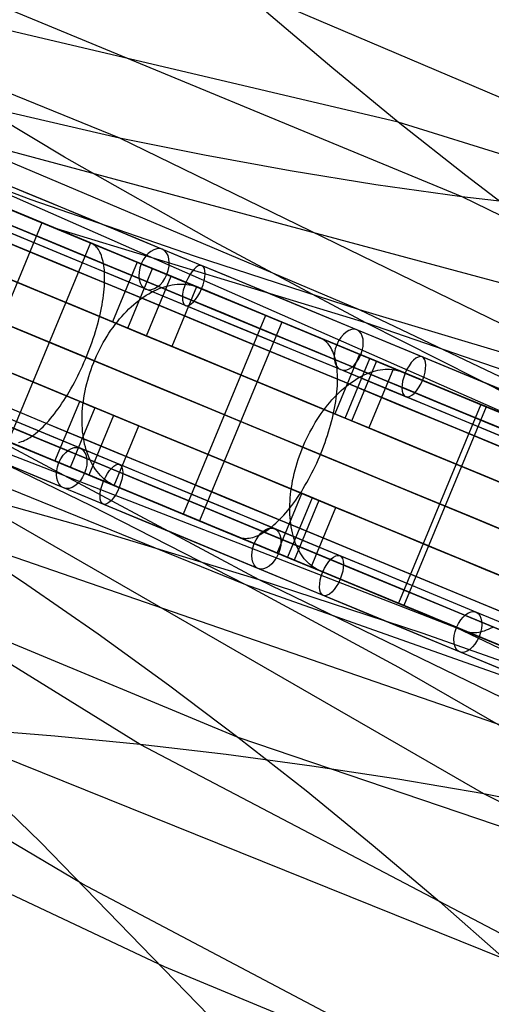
# Model space of a CAD drawing. Extents: x -3378 to 3007, y -425 to 173.
# Tile 258 of 396: x 602 to 668, y -177 to -40. Entities that reach past the tile are written whole.
import ezdxf

# ---------------------------------------------------------------- set-up
doc = ezdxf.new("R2010")
doc.units = 0
doc.layers.add('PREDEFINITO', color=7, linetype='CONTINUOUS')

msp = doc.modelspace()

# ---------------------------------------------------------------- linework, layer by layer
at = {"layer": 'PREDEFINITO'}
for p, q in [((489.02, -12.6, 2309.74), (649.22, -80.46, 2712.14)), ((535.02, -23.71, 2289.64), (615.8, -56.51, 2492.79)), ((522.87, -30.26, 2531.2), (676.66, -98.03, 2909.97)), ((582.06, -30.99, 2269.75), (663.52, -64.67, 2474.07)), ((654.65, -54.31, 1755.61), (567.22, -33.75, 1559.87)), ((630.1, -34.37, 2250.04), (711.66, -69.08, 2454.43)), ((645.38, -46.7, 1760.84), (636.29, -39, 1766.24)), ((693.36, -83.29, 1736.28), (544.81, -43.41, 1399.88)), ((608.11, -59.2, 1540.74), (587.51, -46.8, 1550.28)), ((654.65, -54.31, 1755.61), (645.38, -46.7, 1760.84)), ((559.08, -48.63, 2751.3), (603.44, -65.09, 2731.24)), ((592.22, -51.05, 2502.14), (615.8, -56.51, 2492.79)), ((472.09, -53.47, 2309.74), (633.35, -118.77, 2712.14)), ((740.56, -81.05, 1957.53), (654.65, -54.31, 1755.61)), ((664.08, -61.78, 1750.57), (654.65, -54.31, 1755.61)), ((615.8, -56.51, 2492.79), (774.74, -133.9, 2890.64)), ((615.8, -56.51, 2492.79), (627.67, -58.9, 2488.14)), ((627.67, -58.9, 2488.14), (639.58, -61.06, 2483.48)), ((628.99, -71.02, 1531.09), (608.11, -59.2, 1540.74)), ((639.58, -61.06, 2483.48), (651.53, -62.99, 2478.79)), ((651.53, -62.99, 2478.79), (663.52, -64.67, 2474.07)), ((673.69, -69.11, 1745.69), (664.08, -61.78, 1750.57)), ((508.52, -64.92, 2531.2), (665.18, -125.75, 2909.97)), ((595.98, -64.61, 2839.74), (606.98, -69.16, 2850.65)), ((612.47, -71.44, 1425.07), (598.51, -65.66, 1419.17)), ((603.44, -65.09, 2731.24), (626.21, -72.98, 2721.55)), ((663.52, -64.67, 2474.07), (743.45, -104.04, 2675.68)), ((663.52, -64.67, 2474.07), (675.54, -66.11, 2469.28)), ((604.99, -68.34, 1431.61), (593.51, -96.06, 1431.61)), ((608.39, -69.75, 1422.31), (604.99, -68.34, 1431.61)), ((605.56, -68.58, 2848.34), (611.75, -71.14, 2840.92)), ((606.98, -69.16, 2850.65), (618.21, -73.82, 2861.31)), ((650.12, -82.28, 1521.33), (607.06, -69.2, 1422.74)), ((666.57, -147.98, 1736.28), (533.33, -71.14, 1399.88)), ((611.75, -71.14, 2840.92), (600.27, -98.86, 2840.92)), ((611.79, -71.16, 1413.01), (610.43, -70.6, 1416.73)), ((611.97, -71.24, 1412.53), (611.79, -71.16, 1413.01)), ((612.13, -71.34, 1412.05), (611.97, -71.24, 1412.53)), ((612.29, -71.45, 1411.57), (612.13, -71.34, 1412.05)), ((650.12, -82.28, 1521.33), (628.99, -71.02, 1531.09)), ((612.44, -71.58, 1411.09), (612.29, -71.45, 1411.57)), ((612.58, -71.73, 1410.61), (612.44, -71.58, 1411.09)), ((626.29, -77.17, 1431.3), (612.47, -71.44, 1425.07)), ((612.72, -71.89, 1410.14), (612.58, -71.73, 1410.61)), ((612.85, -72.07, 1409.67), (612.72, -71.89, 1410.14)), ((612.97, -72.26, 1409.21), (612.85, -72.07, 1409.67)), ((613.08, -72.47, 1408.75), (612.97, -72.26, 1409.21)), ((613.18, -72.69, 1408.29), (613.08, -72.47, 1408.75)), ((613.28, -72.93, 1407.84), (613.18, -72.69, 1408.29)), ((613.36, -73.18, 1407.4), (613.28, -72.93, 1407.84)), ((613.44, -73.45, 1406.96), (613.36, -73.18, 1407.4)), ((613.51, -73.73, 1406.53), (613.44, -73.45, 1406.96)), ((613.57, -74.02, 1406.11), (613.51, -73.73, 1406.53)), ((613.62, -74.33, 1405.69), (613.57, -74.02, 1406.11)), ((618.28, -73.85, 1426.64), (614.84, -82.17, 1426.64)), ((618.21, -73.82, 2861.31), (629.65, -78.56, 2871.71)), ((626.21, -72.98, 2721.55), (649.22, -80.46, 2712.14)), ((613.66, -74.65, 1405.29), (613.62, -74.33, 1405.69)), ((613.69, -74.98, 1404.89), (613.66, -74.65, 1405.29)), ((613.71, -75.33, 1404.5), (613.69, -74.98, 1404.89)), ((613.73, -75.68, 1404.13), (613.71, -75.33, 1404.5)), ((616.96, -83.04, 1421.1), (620.41, -74.73, 1421.1)), ((613.69, -77.21, 1402.73), (613.71, -76.81, 1403.06)), ((613.71, -76.81, 1403.06), (613.73, -76.42, 1403.41)), ((613.73, -76.05, 1403.76), (613.73, -75.68, 1404.13)), ((613.73, -76.42, 1403.41), (613.73, -76.05, 1403.76)), ((619.56, -84.12, 2872.62), (623, -75.8, 2872.62)), ((613.57, -78.45, 1401.81), (613.62, -78.03, 1402.11)), ((613.62, -78.03, 1402.11), (613.66, -77.62, 1402.41)), ((613.66, -77.62, 1402.41), (613.69, -77.21, 1402.73)), ((619.54, -78.45, 2888.87), (619.9, -78.24, 2888.56)), ((619.9, -78.24, 2888.56), (620.25, -78.04, 2888.25)), ((620.25, -78.04, 2888.25), (620.61, -77.85, 2887.93)), ((620.61, -77.85, 2887.93), (620.98, -77.68, 2887.6)), ((620.98, -77.68, 2887.6), (621.34, -77.53, 2887.26)), ((621.34, -77.53, 2887.26), (621.7, -77.39, 2886.91)), ((621.7, -77.39, 2886.91), (622.06, -77.27, 2886.56)), ((622.06, -77.27, 2886.56), (622.41, -77.17, 2886.2)), ((622.41, -77.17, 2886.2), (622.77, -77.08, 2885.83)), ((622.77, -77.08, 2885.83), (623.13, -77.01, 2885.46)), ((626.54, -77.27, 2868), (623.1, -85.59, 2868)), ((623.13, -77.01, 2885.46), (623.48, -76.96, 2885.09)), ((623.48, -76.96, 2885.09), (623.83, -76.92, 2884.71)), ((623.83, -76.92, 2884.71), (624.17, -76.9, 2884.32)), ((624.17, -76.9, 2884.32), (624.52, -76.9, 2883.93)), ((624.52, -76.9, 2883.93), (624.85, -76.92, 2883.54)), ((624.85, -76.92, 2883.54), (625.19, -76.95, 2883.15)), ((625.19, -76.95, 2883.15), (625.52, -77, 2882.75)), ((625.52, -77, 2882.75), (625.84, -77.07, 2882.35)), ((625.84, -77.07, 2882.35), (626.16, -77.15, 2881.95)), ((626.16, -77.15, 2881.95), (626.47, -77.25, 2881.55)), ((639.99, -82.84, 1437.84), (626.29, -77.17, 1431.3)), ((626.47, -77.25, 2881.55), (626.77, -77.37, 2881.15)), ((626.77, -77.37, 2881.15), (629.1, -78.33, 2878.04)), ((613.37, -79.77, 1401.01), (613.44, -79.32, 1401.26)), ((613.44, -79.32, 1401.26), (613.51, -78.89, 1401.53)), ((613.51, -78.89, 1401.53), (613.57, -78.45, 1401.81)), ((617.78, -79.76, 2890.25), (618.13, -79.47, 2890)), ((618.13, -79.47, 2890), (618.48, -79.19, 2889.73)), ((618.48, -79.19, 2889.73), (618.83, -78.93, 2889.45)), ((618.83, -78.93, 2889.45), (619.18, -78.68, 2889.17)), ((619.18, -78.68, 2889.17), (619.54, -78.45, 2888.87)), ((629.65, -78.56, 2871.71), (641.3, -83.38, 2881.83)), ((613.09, -81.14, 1400.34), (613.19, -80.68, 1400.55)), ((613.19, -80.68, 1400.55), (613.28, -80.22, 1400.77)), ((613.28, -80.22, 1400.77), (613.37, -79.77, 1401.01)), ((616.45, -81.05, 2891.16), (616.77, -80.7, 2890.95)), ((616.77, -80.7, 2890.95), (617.11, -80.37, 2890.73)), ((617.11, -80.37, 2890.73), (617.44, -80.06, 2890.5)), ((617.44, -80.06, 2890.5), (617.78, -79.76, 2890.25)), ((632.6, -79.78, 2873.38), (638.42, -82.19, 2865.62)), ((649.22, -80.46, 2712.14), (748.33, -127.72, 2956.61)), ((649.22, -80.46, 2712.14), (672.47, -87.41, 2702.93)), ((612.73, -82.56, 1399.81), (612.86, -82.08, 1399.97)), ((612.86, -82.08, 1399.97), (612.98, -81.61, 1400.15)), ((612.98, -81.61, 1400.15), (613.09, -81.14, 1400.34)), ((614.84, -82.17, 1426.64), (616.96, -83.04, 1421.1)), ((615.2, -82.53, 2891.89), (615.5, -82.14, 2891.72)), ((615.5, -82.14, 2891.72), (615.81, -81.76, 2891.55)), ((615.81, -81.76, 2891.55), (616.12, -81.4, 2891.36)), ((616.12, -81.4, 2891.36), (616.45, -81.05, 2891.16)), ((636.17, -81.26, 1445.95), (624.69, -108.97, 1445.95)), ((638.42, -82.19, 2865.62), (626.94, -109.91, 2865.62)), ((639.99, -82.84, 1436.85), (636.17, -81.26, 1445.95)), ((817.24, -139.95, 1919.18), (650.12, -82.28, 1521.33)), ((671.47, -93.06, 1511.51), (650.12, -82.28, 1521.33)), ((612.3, -84, 1399.41), (612.45, -83.51, 1399.53)), ((612.45, -83.51, 1399.53), (612.6, -83.03, 1399.66)), ((612.6, -83.03, 1399.66), (612.73, -82.56, 1399.81)), ((614.33, -83.75, 2892.29), (614.61, -83.34, 2892.17)), ((614.61, -83.34, 2892.17), (614.9, -82.93, 2892.04)), ((614.9, -82.93, 2892.04), (615.2, -82.53, 2891.89)), ((653.55, -88.46, 1444.71), (639.99, -82.84, 1437.84)), ((641.3, -83.38, 2881.83), (653.14, -88.29, 2891.68)), ((611.81, -85.45, 1399.16), (611.98, -84.96, 1399.23)), ((611.98, -84.96, 1399.23), (612.15, -84.48, 1399.31)), ((612.15, -84.48, 1399.31), (612.3, -84, 1399.41)), ((613.29, -85.51, 2892.65), (613.54, -85.06, 2892.58)), ((613.54, -85.06, 2892.58), (613.79, -84.61, 2892.5)), ((613.79, -84.61, 2892.5), (614.06, -84.18, 2892.4)), ((614.06, -84.18, 2892.4), (614.33, -83.75, 2892.29)), ((623.1, -85.59, 2868), (619.56, -84.12, 2872.62)), ((643.82, -84.43, 1427.74), (642.29, -83.79, 1431.38)), ((644.01, -84.52, 1427.27), (643.82, -84.43, 1427.74)), ((644.2, -84.62, 1426.8), (644.01, -84.52, 1427.27)), ((644.38, -84.75, 1426.33), (644.2, -84.62, 1426.8)), ((644.55, -84.89, 1425.86), (644.38, -84.75, 1426.33)), ((644.72, -85.04, 1425.4), (644.55, -84.89, 1425.86)), ((644.88, -85.21, 1424.94), (644.72, -85.04, 1425.4)), ((611.25, -86.89, 1399.06), (611.44, -86.41, 1399.08)), ((611.44, -86.41, 1399.08), (611.63, -85.93, 1399.11)), ((611.63, -85.93, 1399.11), (611.81, -85.45, 1399.16)), ((612.61, -86.89, 2892.78), (612.83, -86.43, 2892.75)), ((612.83, -86.43, 2892.75), (613.05, -85.96, 2892.71)), ((613.05, -85.96, 2892.71), (613.29, -85.51, 2892.65)), ((645.02, -85.4, 1424.48), (644.88, -85.21, 1424.94)), ((645.17, -85.6, 1424.02), (645.02, -85.4, 1424.48)), ((645.3, -85.82, 1423.57), (645.17, -85.6, 1424.02)), ((645.42, -86.05, 1423.12), (645.3, -85.82, 1423.57)), ((645.54, -86.3, 1422.68), (645.42, -86.05, 1423.12)), ((645.64, -86.56, 1422.25), (645.54, -86.3, 1422.68)), ((610.64, -88.32, 1399.11), (610.85, -87.85, 1399.08)), ((610.85, -87.85, 1399.08), (611.05, -87.37, 1399.06)), ((611.05, -87.37, 1399.06), (611.25, -86.89, 1399.06)), ((612.01, -88.33, 2892.78), (612.2, -87.85, 2892.79)), ((612.2, -87.85, 2892.79), (612.4, -87.37, 2892.79)), ((612.4, -87.37, 2892.79), (612.61, -86.89, 2892.78)), ((645.74, -86.83, 1421.82), (645.64, -86.56, 1422.25)), ((645.83, -87.12, 1421.4), (645.74, -86.83, 1421.82)), ((649.27, -86.69, 1441.5), (645.83, -95, 1441.5)), ((645.91, -87.42, 1420.98), (645.83, -87.12, 1421.4)), ((645.98, -87.73, 1420.58), (645.91, -87.42, 1420.98)), ((646.04, -88.06, 1420.18), (645.98, -87.73, 1420.58)), ((647.25, -95.59, 2896.26), (650.69, -87.27, 2896.26)), ((648.2, -95.98, 1436.08), (651.64, -87.67, 1436.08)), ((610.2, -89.25, 1399.23), (610.42, -88.79, 1399.16)), ((610.42, -88.79, 1399.16), (610.64, -88.32, 1399.11)), ((611.67, -89.3, 2892.71), (611.84, -88.81, 2892.75)), ((611.84, -88.81, 2892.75), (612.01, -88.33, 2892.78)), ((646.09, -88.4, 1419.79), (646.04, -88.06, 1420.18)), ((646.13, -88.75, 1419.42), (646.09, -88.4, 1419.79)), ((646.16, -89.11, 1419.05), (646.13, -88.75, 1419.42)), ((646.18, -89.49, 1418.69), (646.16, -89.11, 1419.05)), ((650.47, -89.31, 2910.89), (650.81, -89.18, 2910.52)), ((654.01, -88.65, 2891.46), (650.57, -96.96, 2891.46)), ((650.81, -89.18, 2910.52), (651.15, -89.07, 2910.15)), ((651.15, -89.07, 2910.15), (651.49, -88.98, 2909.77)), ((651.49, -88.98, 2909.77), (651.83, -88.9, 2909.38)), ((651.83, -88.9, 2909.38), (652.16, -88.84, 2908.99)), ((652.16, -88.84, 2908.99), (652.49, -88.8, 2908.6)), ((652.49, -88.8, 2908.6), (652.82, -88.77, 2908.2)), ((652.82, -88.77, 2908.2), (653.14, -88.76, 2907.79)), ((653.14, -88.29, 2891.68), (665.19, -93.28, 2901.26)), ((653.14, -88.76, 2907.79), (653.46, -88.77, 2907.38)), ((653.46, -88.77, 2907.38), (653.78, -88.79, 2906.97)), ((666.97, -94.02, 1451.9), (653.55, -88.46, 1444.71)), ((653.78, -88.79, 2906.97), (654.09, -88.83, 2906.56)), ((654.09, -88.83, 2906.56), (654.39, -88.89, 2906.14)), ((654.39, -88.89, 2906.14), (654.69, -88.97, 2905.73)), ((654.69, -88.97, 2905.73), (654.98, -89.06, 2905.31)), ((654.98, -89.06, 2905.31), (655.26, -89.17, 2904.89)), ((655.26, -89.17, 2904.89), (657.44, -90.07, 2901.66)), ((609.51, -90.61, 1399.53), (609.75, -90.16, 1399.41)), ((609.75, -90.16, 1399.41), (609.98, -89.71, 1399.31)), ((609.98, -89.71, 1399.31), (610.2, -89.25, 1399.23)), ((611.24, -90.78, 2892.5), (611.37, -90.29, 2892.58)), ((611.37, -90.29, 2892.58), (611.52, -89.79, 2892.65)), ((611.52, -89.79, 2892.65), (611.67, -89.3, 2892.71)), ((646.19, -89.87, 1418.34), (646.18, -89.49, 1418.69)), ((646.19, -90.27, 1418.01), (646.19, -89.87, 1418.34)), ((646.19, -90.67, 1417.68), (646.19, -90.27, 1418.01)), ((648.06, -90.65, 2913.24), (648.4, -90.41, 2912.93)), ((648.4, -90.41, 2912.93), (648.75, -90.19, 2912.61)), ((648.75, -90.19, 2912.61), (649.09, -89.98, 2912.28)), ((649.09, -89.98, 2912.28), (649.44, -89.79, 2911.95)), ((649.44, -89.79, 2911.95), (649.78, -89.61, 2911.6)), ((649.78, -89.61, 2911.6), (650.12, -89.45, 2911.25)), ((650.12, -89.45, 2911.25), (650.47, -89.31, 2910.89)), ((608.54, -92.33, 1400.15), (608.79, -91.91, 1399.97)), ((608.79, -91.91, 1399.97), (609.03, -91.48, 1399.81)), ((609.03, -91.48, 1399.81), (609.28, -91.05, 1399.66)), ((609.28, -91.05, 1399.66), (609.51, -90.61, 1399.53)), ((610.91, -92.26, 2892.17), (611.01, -91.77, 2892.29)), ((611.01, -91.77, 2892.29), (611.12, -91.28, 2892.4)), ((611.12, -91.28, 2892.4), (611.24, -90.78, 2892.5)), ((646.06, -92.37, 1416.51), (646.11, -91.93, 1416.78)), ((646.11, -91.93, 1416.78), (646.14, -91.5, 1417.07)), ((646.14, -91.5, 1417.07), (646.17, -91.08, 1417.37)), ((646.17, -91.08, 1417.37), (646.19, -90.67, 1417.68)), ((646.39, -92.05, 2914.62), (646.72, -91.74, 2914.37)), ((646.72, -91.74, 2914.37), (647.05, -91.45, 2914.1)), ((647.05, -91.45, 2914.1), (647.38, -91.17, 2913.82)), ((647.38, -91.17, 2913.82), (647.72, -90.9, 2913.53)), ((647.72, -90.9, 2913.53), (648.06, -90.65, 2913.24)), ((660.71, -91.42, 2896.81), (666.16, -93.68, 2888.74)), ((606.8, -101.57, 1426.64), (610.25, -93.25, 1426.64)), ((607.77, -93.52, 1400.77), (608.03, -93.13, 1400.55)), ((608.03, -93.13, 1400.55), (608.29, -92.74, 1400.34)), ((608.29, -92.74, 1400.34), (608.54, -92.33, 1400.15)), ((610.25, -93.25, 1426.64), (612.37, -94.13, 1421.1)), ((610.7, -93.73, 2891.72), (610.76, -93.25, 2891.89)), ((610.76, -93.25, 2891.89), (610.83, -92.76, 2892.04)), ((610.83, -92.76, 2892.04), (610.91, -92.26, 2892.17)), ((645.11, -93.41, 2915.52), (645.42, -93.05, 2915.31)), ((645.42, -93.05, 2915.31), (645.74, -92.7, 2915.1)), ((645.74, -92.7, 2915.1), (646.06, -92.37, 2914.86)), ((645.87, -93.72, 1415.76), (645.94, -93.26, 1416)), ((645.94, -93.26, 1416), (646.01, -92.81, 1416.24)), ((646.01, -92.81, 1416.24), (646.06, -92.37, 1416.51)), ((646.06, -92.37, 2914.86), (646.39, -92.05, 2914.62)), ((665.19, -93.28, 2901.26), (677.43, -98.35, 2910.55)), ((618.7, -141.1, 1755.61), (542.35, -93.81, 1559.87)), ((606.73, -94.98, 1401.81), (606.99, -94.63, 1401.53)), ((606.99, -94.63, 1401.53), (607.25, -94.27, 1401.26)), ((607.25, -94.27, 1401.26), (607.51, -93.9, 1401.01)), ((607.51, -93.9, 1401.01), (607.77, -93.52, 1400.77)), ((612.37, -94.13, 1421.1), (608.92, -102.45, 1421.1)), ((610.59, -95.18, 2891.16), (610.61, -94.7, 2891.36)), ((610.61, -94.7, 2891.36), (610.65, -94.22, 2891.55)), ((610.65, -94.22, 2891.55), (610.7, -93.73, 2891.72)), ((643.92, -94.95, 2916.22), (644.21, -94.55, 2916.07)), ((644.21, -94.55, 2916.07), (644.51, -94.16, 2915.9)), ((644.51, -94.16, 2915.9), (644.81, -93.78, 2915.72)), ((644.81, -93.78, 2915.72), (645.11, -93.41, 2915.52)), ((645.59, -95.12, 1415.15), (645.69, -94.65, 1415.34)), ((645.69, -94.65, 1415.34), (645.78, -94.18, 1415.55)), ((645.78, -94.18, 1415.55), (645.87, -93.72, 1415.76)), ((666.16, -93.68, 2888.74), (654.68, -121.4, 2888.74)), ((666.92, -94, 1462.11), (655.44, -121.71, 1462.11)), ((671.16, -95.75, 1453.23), (666.92, -94, 1462.11)), ((680.23, -99.51, 1459.39), (666.97, -94.02, 1451.9)), ((605.67, -96.24, 1403.06), (605.93, -95.94, 1402.73)), ((605.93, -95.94, 1402.73), (606.2, -95.63, 1402.41)), ((606.2, -95.63, 1402.41), (606.46, -95.31, 1402.11)), ((606.46, -95.31, 1402.11), (606.73, -94.98, 1401.81)), ((610.58, -95.65, 2890.95), (610.59, -95.18, 2891.16)), ((610.58, -96.12, 2890.73), (610.58, -95.65, 2890.95)), ((614.96, -95.21, 2872.62), (611.52, -103.52, 2872.62)), ((618.51, -96.67, 2868), (614.96, -95.21, 2872.62)), ((643.1, -96.21, 2916.6), (643.37, -95.78, 2916.49)), ((643.37, -95.78, 2916.49), (643.64, -95.36, 2916.36)), ((643.64, -95.36, 2916.36), (643.92, -94.95, 2916.22)), ((645.23, -96.55, 1414.67), (645.36, -96.07, 1414.82)), ((645.36, -96.07, 1414.82), (645.48, -95.59, 1414.98)), ((645.48, -95.59, 1414.98), (645.59, -95.12, 1415.15)), ((645.83, -95, 1441.5), (648.2, -95.98, 1436.08)), ((650.57, -96.96, 2891.46), (647.25, -95.59, 2896.26)), ((590.11, -97.27, 2731.24), (611.79, -107.78, 2721.55)), ((595.5, -96.89, 2850.65), (606.73, -101.54, 2861.31)), ((635.28, -118.12, 1521.33), (595.58, -96.92, 1422.74)), ((604.36, -97.52, 1404.89), (604.61, -97.29, 1404.5)), ((604.61, -97.29, 1404.5), (604.88, -97.05, 1404.13)), ((604.88, -97.05, 1404.13), (605.14, -96.79, 1403.76)), ((605.14, -96.79, 1403.76), (605.4, -96.52, 1403.41)), ((605.4, -96.52, 1403.41), (605.67, -96.24, 1403.06)), ((610.6, -96.58, 2890.5), (610.58, -96.12, 2890.73)), ((610.62, -97.04, 2890.25), (610.6, -96.58, 2890.5)), ((610.66, -97.48, 2890), (610.62, -97.04, 2890.25)), ((615.06, -104.99, 2868), (618.51, -96.67, 2868)), ((642.34, -97.54, 2916.86), (642.59, -97.09, 2916.79)), ((642.59, -97.09, 2916.79), (642.84, -96.64, 2916.7)), ((642.84, -96.64, 2916.7), (643.1, -96.21, 2916.6)), ((644.95, -97.52, 1414.43), (645.09, -97.03, 1414.54)), ((645.09, -97.03, 1414.54), (645.23, -96.55, 1414.67)), ((602.15, -98.86, 1408.75), (602.38, -98.78, 1408.29)), ((602.38, -98.78, 1408.29), (602.61, -98.67, 1407.84)), ((602.61, -98.67, 1407.84), (602.85, -98.56, 1407.4)), ((602.85, -98.56, 1407.4), (603.09, -98.42, 1406.96)), ((603.09, -98.42, 1406.96), (603.34, -98.27, 1406.53)), ((603.34, -98.27, 1406.53), (603.59, -98.11, 1406.11)), ((603.59, -98.11, 1406.11), (603.84, -97.93, 1405.69)), ((603.84, -97.93, 1405.69), (604.1, -97.73, 1405.29)), ((604.1, -97.73, 1405.29), (604.36, -97.52, 1404.89)), ((610.72, -97.93, 2889.73), (610.66, -97.48, 2890)), ((610.78, -98.36, 2889.45), (610.72, -97.93, 2889.73)), ((610.86, -98.78, 2889.17), (610.78, -98.36, 2889.45)), ((610.94, -99.2, 2888.87), (610.86, -98.78, 2889.17)), ((641.66, -98.93, 2916.99), (641.88, -98.46, 2916.96)), ((641.88, -98.46, 2916.96), (642.11, -98, 2916.92)), ((642.11, -98, 2916.92), (642.34, -97.54, 2916.86)), ((644.47, -98.97, 1414.19), (644.63, -98.49, 1414.25)), ((644.63, -98.49, 1414.25), (644.8, -98, 1414.33)), ((644.8, -98, 1414.33), (644.95, -97.52, 1414.43)), ((614.81, -104.88, 1431.3), (600.99, -99.16, 1425.07)), ((601.7, -98.98, 1409.67), (601.92, -98.93, 1409.21)), ((601.92, -98.93, 1409.21), (602.15, -98.86, 1408.75)), ((611.04, -99.6, 2888.56), (610.94, -99.2, 2888.87)), ((611.16, -100, 2888.25), (611.04, -99.6, 2888.56)), ((611.28, -100.39, 2887.93), (611.16, -100, 2888.25)), ((641.07, -100.36, 2916.99), (641.26, -99.88, 2917.01)), ((641.26, -99.88, 2917.01), (641.46, -99.4, 2917.01)), ((641.46, -99.4, 2917.01), (641.66, -98.93, 2916.99)), ((643.91, -100.42, 1414.09), (644.11, -99.94, 1414.11)), ((644.11, -99.94, 1414.11), (644.29, -99.46, 1414.14)), ((644.29, -99.46, 1414.14), (644.47, -98.97, 1414.19)), ((606.73, -101.54, 2861.31), (618.17, -106.28, 2871.71)), ((611.42, -100.76, 2887.6), (611.28, -100.39, 2887.93)), ((611.56, -101.12, 2887.26), (611.42, -100.76, 2887.6)), ((611.72, -101.47, 2886.91), (611.56, -101.12, 2887.26)), ((611.89, -101.81, 2886.56), (611.72, -101.47, 2886.91)), ((640.57, -101.83, 2916.86), (640.72, -101.34, 2916.92)), ((640.72, -101.34, 2916.92), (640.89, -100.85, 2916.96)), ((640.89, -100.85, 2916.96), (641.07, -100.36, 2916.99)), ((643.3, -101.85, 1414.14), (643.51, -101.38, 1414.11)), ((643.51, -101.38, 1414.11), (643.72, -100.9, 1414.09)), ((643.72, -100.9, 1414.09), (643.91, -100.42, 1414.09)), ((612.07, -102.14, 2886.2), (611.89, -101.81, 2886.56)), ((612.26, -102.45, 2885.83), (612.07, -102.14, 2886.2)), ((612.46, -102.75, 2885.46), (612.26, -102.45, 2885.83)), ((612.68, -103.04, 2885.09), (612.46, -102.75, 2885.46)), ((640.16, -103.3, 2916.6), (640.28, -102.81, 2916.7)), ((640.28, -102.81, 2916.7), (640.42, -102.32, 2916.79)), ((640.42, -102.32, 2916.79), (640.57, -101.83, 2916.86)), ((642.63, -103.23, 1414.33), (642.86, -102.78, 1414.25)), ((642.86, -102.78, 1414.25), (643.08, -102.31, 1414.19)), ((643.08, -102.31, 1414.19), (643.3, -101.85, 1414.14)), ((612.9, -103.31, 2884.71), (612.68, -103.04, 2885.09)), ((613.13, -103.57, 2884.32), (612.9, -103.31, 2884.71)), ((613.37, -103.81, 2883.93), (613.13, -103.57, 2884.32)), ((613.62, -104.04, 2883.54), (613.37, -103.81, 2883.93)), ((613.88, -104.26, 2883.15), (613.62, -104.04, 2883.54)), ((614.14, -104.45, 2882.75), (613.88, -104.26, 2883.15)), ((639.85, -104.78, 2916.22), (639.94, -104.29, 2916.36)), ((639.94, -104.29, 2916.36), (640.04, -103.8, 2916.49)), ((640.04, -103.8, 2916.49), (640.16, -103.3, 2916.6)), ((641.91, -104.57, 1414.67), (642.15, -104.13, 1414.54)), ((642.15, -104.13, 1414.54), (642.39, -103.69, 1414.43)), ((642.39, -103.69, 1414.43), (642.63, -103.23, 1414.33)), ((612.37, -111.14, 1531.09), (589.25, -104.73, 1540.74)), ((614.42, -104.63, 2882.35), (614.14, -104.45, 2882.75)), ((614.7, -104.8, 2881.95), (614.42, -104.63, 2882.35)), ((614.99, -104.95, 2881.55), (614.7, -104.8, 2881.95)), ((628.51, -110.56, 1437.84), (614.81, -104.88, 1431.3)), ((615.29, -105.08, 2881.15), (614.99, -104.95, 2881.55)), ((617.62, -106.05, 2878.04), (615.29, -105.08, 2881.15)), ((639.7, -105.75, 2915.9), (639.77, -105.26, 2916.07)), ((639.77, -105.26, 2916.07), (639.85, -104.78, 2916.22)), ((641.15, -105.84, 1415.15), (641.41, -105.42, 1414.98)), ((641.41, -105.42, 1414.98), (641.66, -105, 1414.82)), ((641.66, -105, 1414.82), (641.91, -104.57, 1414.67)), ((550.89, -106.26, 2269.75), (632.3, -140.05, 2474.07)), ((618.17, -106.28, 2871.71), (629.81, -111.1, 2881.83)), ((637.79, -114.4, 1441.5), (641.23, -106.09, 1441.5)), ((642.66, -106.68, 2896.26), (639.21, -114.99, 2896.26)), ((639.57, -107.18, 2915.31), (639.6, -106.71, 2915.52)), ((639.6, -106.71, 2915.52), (639.65, -106.23, 2915.72)), ((639.65, -106.23, 2915.72), (639.7, -105.75, 2915.9)), ((640.09, -107.4, 1416), (640.36, -107.02, 1415.76)), ((643.6, -107.07, 1436.08), (640.16, -115.38, 1436.08)), ((640.36, -107.02, 1415.76), (640.62, -106.64, 1415.55)), ((640.62, -106.64, 1415.55), (640.89, -106.24, 1415.34)), ((640.89, -106.24, 1415.34), (641.15, -105.84, 1415.15)), ((641.23, -106.09, 1441.5), (643.6, -107.07, 1436.08)), ((645.98, -108.05, 2891.46), (642.66, -106.68, 2896.26)), ((611.79, -107.78, 2721.55), (633.35, -118.77, 2712.14)), ((626.94, -109.91, 2865.62), (621.12, -107.49, 2873.38)), ((639.26, -108.45, 1416.78), (639.54, -108.11, 1416.51)), ((639.54, -108.11, 2914.86), (639.55, -107.65, 2915.1)), ((639.54, -108.11, 1416.51), (639.81, -107.76, 1416.24)), ((639.54, -108.57, 2914.62), (639.54, -108.11, 2914.86)), ((639.55, -107.65, 2915.1), (639.57, -107.18, 2915.31)), ((639.81, -107.76, 1416.24), (640.09, -107.4, 1416)), ((642.53, -116.37, 2891.46), (645.98, -108.05, 2891.46)), ((624.69, -108.97, 1445.95), (628.51, -110.56, 1436.85)), ((637.87, -109.97, 1418.34), (638.15, -109.69, 1418.01)), ((638.15, -109.69, 1418.01), (638.43, -109.4, 1417.68)), ((638.43, -109.4, 1417.68), (638.71, -109.1, 1417.37)), ((638.71, -109.1, 1417.37), (638.98, -108.78, 1417.07)), ((638.98, -108.78, 1417.07), (639.26, -108.45, 1416.78)), ((639.56, -109.02, 2914.37), (639.54, -108.57, 2914.62)), ((639.59, -109.46, 2914.1), (639.56, -109.02, 2914.37)), ((639.62, -109.9, 2913.82), (639.59, -109.46, 2914.1)), ((635.28, -118.12, 1521.33), (612.37, -111.14, 1531.09)), ((642.07, -116.17, 1444.71), (628.51, -110.56, 1437.84)), ((629.81, -111.1, 2881.83), (641.66, -116.01, 2891.68)), ((636.2, -111.33, 1420.58), (636.48, -111.14, 1420.18)), ((636.48, -111.14, 1420.18), (636.75, -110.94, 1419.79)), ((636.75, -110.94, 1419.79), (637.03, -110.72, 1419.42)), ((637.03, -110.72, 1419.42), (637.31, -110.48, 1419.05)), ((637.31, -110.48, 1419.05), (637.59, -110.23, 1418.69)), ((637.59, -110.23, 1418.69), (637.87, -109.97, 1418.34)), ((639.67, -110.33, 2913.53), (639.62, -109.9, 2913.82)), ((639.74, -110.75, 2913.24), (639.67, -110.33, 2913.53)), ((639.81, -111.16, 2912.93), (639.74, -110.75, 2913.24)), ((639.9, -111.56, 2912.61), (639.81, -111.16, 2912.93)), ((592.78, -112.07, 2492.79), (759.9, -169.74, 2890.64)), ((592.78, -112.07, 2492.79), (602.87, -118.77, 2488.14)), ((630.81, -111.51, 1431.38), (632.34, -112.14, 1427.74)), ((632.34, -112.14, 1427.74), (632.54, -112.22, 1427.27)), ((632.54, -112.22, 1427.27), (632.75, -112.27, 1426.8)), ((632.75, -112.27, 1426.8), (632.96, -112.31, 1426.33)), ((632.96, -112.31, 1426.33), (633.18, -112.34, 1425.86)), ((633.18, -112.34, 1425.86), (633.41, -112.35, 1425.4)), ((633.41, -112.35, 1425.4), (633.64, -112.34, 1424.94)), ((633.64, -112.34, 1424.94), (633.88, -112.31, 1424.48)), ((633.88, -112.31, 1424.48), (634.12, -112.27, 1424.02)), ((634.12, -112.27, 1424.02), (634.37, -112.21, 1423.57)), ((634.37, -112.21, 1423.57), (634.62, -112.13, 1423.12)), ((634.62, -112.13, 1423.12), (634.87, -112.04, 1422.68)), ((634.87, -112.04, 1422.68), (635.13, -111.93, 1422.25)), ((635.13, -111.93, 1422.25), (635.4, -111.8, 1421.82)), ((635.4, -111.8, 1421.82), (635.66, -111.66, 1421.4)), ((635.66, -111.66, 1421.4), (635.93, -111.5, 1420.98)), ((635.93, -111.5, 1420.98), (636.2, -111.33, 1420.58)), ((639.99, -111.94, 2912.28), (639.9, -111.56, 2912.61)), ((640.1, -112.32, 2911.95), (639.99, -111.94, 2912.28)), ((640.22, -112.69, 2911.6), (640.1, -112.32, 2911.95)), ((640.35, -113.05, 2911.25), (640.22, -112.69, 2911.6)), ((640.49, -113.39, 2910.89), (640.35, -113.05, 2911.25)), ((640.65, -113.72, 2910.52), (640.49, -113.39, 2910.89)), ((640.81, -114.04, 2910.15), (640.65, -113.72, 2910.52)), ((640.98, -114.35, 2909.77), (640.81, -114.04, 2910.15)), ((641.16, -114.64, 2909.38), (640.98, -114.35, 2909.77)), ((641.36, -114.92, 2908.99), (641.16, -114.64, 2909.38)), ((641.56, -115.19, 2908.6), (641.36, -114.92, 2908.99)), ((641.77, -115.44, 2908.2), (641.56, -115.19, 2908.6)), ((641.66, -116.01, 2891.68), (653.71, -121, 2901.26)), ((642, -115.67, 2907.79), (641.77, -115.44, 2908.2)), ((642.23, -115.89, 2907.38), (642, -115.67, 2907.79)), ((655.49, -121.73, 1451.9), (642.07, -116.17, 1444.71)), ((642.47, -116.1, 2906.97), (642.23, -115.89, 2907.38)), ((642.71, -116.29, 2906.56), (642.47, -116.1, 2906.97)), ((642.97, -116.46, 2906.14), (642.71, -116.29, 2906.56)), ((643.23, -116.62, 2905.73), (642.97, -116.46, 2906.14)), ((643.51, -116.76, 2905.31), (643.23, -116.62, 2905.73)), ((643.78, -116.88, 2904.89), (643.51, -116.76, 2905.31)), ((645.96, -117.79, 2901.66), (643.78, -116.88, 2904.89)), ((602.87, -118.77, 2488.14), (612.82, -125.67, 2483.48)), ((633.35, -118.77, 2712.14), (736.85, -155.44, 2956.61)), ((633.35, -118.77, 2712.14), (654.7, -130.29, 2702.93)), ((794.22, -195.51, 1919.18), (635.28, -118.12, 1521.33)), ((657.99, -125.59, 1511.51), (635.28, -118.12, 1521.33)), ((654.68, -121.4, 2888.74), (649.23, -119.14, 2896.81)), ((653.71, -121, 2901.26), (665.95, -126.07, 2910.55)), ((655.44, -121.71, 1462.11), (659.68, -123.47, 1453.23)), ((668.75, -127.23, 1459.39), (655.49, -121.73, 1451.9)), ((760.8, -171.56, 1699.82), (661.69, -124.3, 1455.36)), ((662.23, -124.53, 1447.9), (663.93, -125.23, 1444.35)), ((667.26, -125, 1438.56), (667.54, -124.87, 1438.15)), ((667.54, -124.87, 1438.15), (667.83, -124.72, 1437.75)), ((612.82, -125.67, 2483.48), (622.63, -132.76, 2478.79)), ((680.53, -133.49, 1501.65), (657.99, -125.59, 1511.51)), ((663.93, -125.23, 1444.35), (664.15, -125.31, 1443.89)), ((664.15, -125.31, 1443.89), (664.38, -125.38, 1443.43)), ((664.38, -125.38, 1443.43), (664.62, -125.43, 1442.97)), ((664.62, -125.43, 1442.97), (664.86, -125.46, 1442.51)), ((664.86, -125.46, 1442.51), (665.11, -125.48, 1442.06)), ((665.11, -125.48, 1442.06), (665.36, -125.47, 1441.61)), ((665.36, -125.47, 1441.61), (665.62, -125.46, 1441.16)), ((665.62, -125.46, 1441.16), (665.88, -125.42, 1440.71)), ((665.88, -125.42, 1440.71), (666.15, -125.37, 1440.27)), ((665.95, -126.07, 2910.55), (678.37, -131.21, 2919.55)), ((666.15, -125.37, 1440.27), (666.42, -125.3, 1439.84)), ((666.42, -125.3, 1439.84), (666.7, -125.22, 1439.41)), ((666.7, -125.22, 1439.41), (666.98, -125.12, 1438.98)), ((666.98, -125.12, 1438.98), (667.26, -125, 1438.56)), ((654.7, -130.29, 2702.93), (675.76, -142.43, 2693.86)), ((622.63, -132.76, 2478.79), (632.3, -140.05, 2474.07)), ((610.58, -160.5, 1877.89), (571.32, -137.44, 1777.55)), ((587.25, -137.84, 2250.04), (669.46, -170.96, 2454.43)), ((587.25, -137.84, 2250.04), (604.79, -154.69, 2240.26)), ((606.77, -139.92, 1760.84), (594.89, -138.94, 1766.24)), ((618.7, -141.1, 1755.61), (606.77, -139.92, 1760.84)), ((698.36, -182.94, 1957.53), (618.7, -141.1, 1755.61)), ((630.66, -142.49, 1750.57), (618.7, -141.1, 1755.61)), ((632.3, -140.05, 2474.07), (716.66, -168.72, 2675.68)), ((632.3, -140.05, 2474.07), (641.82, -147.52, 2469.28)), ((642.63, -144.1, 1745.69), (630.66, -142.49, 1750.57)), ((654.61, -145.93, 1740.94), (642.63, -144.1, 1745.69)), ((666.57, -147.98, 1736.28), (654.61, -145.93, 1740.94)), ((641.82, -147.52, 2469.28), (651.18, -155.18, 2464.42)), ((746.5, -187.35, 1937.89), (666.57, -147.98, 1736.28)), ((690.41, -152.73, 1727.15), (666.57, -147.98, 1736.28)), ((582.69, -153.52, 2128.72), (622.05, -172.05, 2230.52)), ((604.79, -154.69, 2240.26), (663.95, -215.6, 2206.99)), ((651.18, -155.18, 2464.42), (660.39, -163, 2459.48)), ((650.31, -181.48, 1978.64), (610.58, -160.5, 1877.89)), ((660.39, -163, 2459.48), (669.46, -170.96, 2454.43)), ((622.05, -172.05, 2230.52), (662.66, -188.86, 2332.1))]:
    msp.add_line(p, q, dxfattribs=at)
at = {"layer": 'PREDEFINITO', "extrusion": (-0.70593, 0.292406, -0.645106)}
msp.add_circle((-168.38, 1802.71, -2309.86), 3, dxfattribs=at)
at = {"layer": 'PREDEFINITO', "extrusion": (-0.849814, 0.352004, -0.392313)}
msp.add_circle((-168.38, 1074.97, -1119.46), 3, dxfattribs=at)
at = {"layer": 'PREDEFINITO', "extrusion": (-0.735031, 0.30446, -0.605833)}
msp.add_circle((-168.38, 1917.63, -2253.85), 3, dxfattribs=at)
at = {"layer": 'PREDEFINITO', "extrusion": (-0.831123, 0.344262, -0.436713)}
msp.add_circle((-168.38, 1018.19, -1207.05), 3, dxfattribs=at)
at = {"layer": 'PREDEFINITO', "extrusion": (0.70593, -0.292406, 0.645106)}
msp.add_circle((138.38, 1802.71, 2309.86), 3, dxfattribs=at)
at = {"layer": 'PREDEFINITO', "extrusion": (0.849814, -0.352004, 0.392313)}
msp.add_circle((138.38, 1074.97, 1119.46), 3, dxfattribs=at)
at = {"layer": 'PREDEFINITO', "extrusion": (0.735031, -0.30446, 0.605833)}
msp.add_circle((138.38, 1917.63, 2253.85), 3, dxfattribs=at)
at = {"layer": 'PREDEFINITO', "extrusion": (0.831123, -0.344262, 0.436713)}
msp.add_circle((138.38, 1018.19, 1207.05), 3, dxfattribs=at)
at = {"layer": 'PREDEFINITO', "extrusion": (0.762168, -0.3157, 0.565185)}
msp.add_circle((138.38, 2029.15, 2192.37), 3, dxfattribs=at)
at = {"layer": 'PREDEFINITO', "extrusion": (-0.382683, -0.92388, 6.05269e-17)}
msp.add_arc((314.54, 2115, -163.99), 765.61, 270.3288, 360, dxfattribs=at)
at = {"layer": 'PREDEFINITO', "extrusion": (-0.382683, -0.92388, -3.63162e-16)}
msp.add_arc((1084.54, 2295, -163.99), 765.61, 90.3288, 180, dxfattribs=at)
at = {"layer": 'PREDEFINITO', "extrusion": (-0.382683, -0.92388, -8.92848e-16)}
msp.add_arc((314.54, 2115, -168.38), 755, 271.13841, 360, dxfattribs=at)
at = {"layer": 'PREDEFINITO', "extrusion": (-0.382683, -0.92388, 7.01523e-16)}
msp.add_arc((1084.54, 2295, -168.38), 755, 91.13841, 179.99999, dxfattribs=at)
at = {"layer": 'PREDEFINITO', "extrusion": (-0.382683, -0.92388, 1.43071e-15)}
msp.add_arc((1084.54, 2296, -171.38), 748, 91.92308, 180.00001, dxfattribs=at)
at = {"layer": 'PREDEFINITO', "extrusion": (-0.382683, -0.92388, 1.91441e-15)}
msp.add_arc((1084.54, 2296, -168.38), 751, 91.92308, 180.00001, dxfattribs=at)
at = {"layer": 'PREDEFINITO', "extrusion": (-0.382683, -0.92388, 9.76014e-16)}
for centre, start, end in [((314.54, 2115, -168.38), 271.44972, 360), ((1084.54, 2295, -147.38), 91.44972, 180)]:
    msp.add_arc(centre, 751, start, end, dxfattribs=at)
at = {"layer": 'PREDEFINITO', "extrusion": (-0.382683, -0.92388, 4.55473e-16)}
msp.add_arc((1084.54, 2295, -168.38), 751, 91.44972, 180, dxfattribs=at)
at = {"layer": 'PREDEFINITO', "extrusion": (0.382683, 0.92388, -1.1978e-15)}
msp.add_arc((-314.54, 2116, 171.38), 748, 179.99997, 268.07693, dxfattribs=at)
at = {"layer": 'PREDEFINITO', "extrusion": (-0.382683, -0.92388, -5.53075e-16)}
msp.add_arc((314.54, 2115, -166.38), 751, 271.44972, 360, dxfattribs=at)
at = {"layer": 'PREDEFINITO', "extrusion": (-0.382683, -0.92388, -6.50676e-17)}
msp.add_arc((1084.54, 2295, -166.38), 751, 91.44972, 180, dxfattribs=at)
at = {"layer": 'PREDEFINITO', "extrusion": (-0.382683, -0.92388, 6.70816e-17)}
msp.add_arc((1084.54, 2296, -168.38), 745, 91.92308, 180.00001, dxfattribs=at)
at = {"layer": 'PREDEFINITO', "extrusion": (0.382683, 0.92388, -5.36653e-16)}
msp.add_arc((-314.54, 2116, 168.38), 745, 179.99997, 268.07693, dxfattribs=at)
at = {"layer": 'PREDEFINITO', "extrusion": (0.382683, 0.92388, -5.70194e-16)}
msp.add_arc((-314.54, 2115, 168.38), 745, 180, 268.07691, dxfattribs=at)
at = {"layer": 'PREDEFINITO', "extrusion": (0.382683, 0.92388, 1.00622e-16)}
msp.add_arc((-1084.54, 2295, 168.38), 745, 360, 88.07691, dxfattribs=at)
at = {"layer": 'PREDEFINITO', "extrusion": (0.382683, 0.92388, 2.64056e-16)}
msp.add_arc((-314.54, 2116, 168.38), 751, 179.99997, 268.07693, dxfattribs=at)
at = {"layer": 'PREDEFINITO', "extrusion": (-0.382683, -0.92388, 1.99634e-15)}
msp.add_arc((1084.54, 2296, -165.38), 748, 91.92308, 180.00001, dxfattribs=at)
at = {"layer": 'PREDEFINITO', "extrusion": (-0.382683, -0.92388, -9.72684e-16)}
msp.add_arc((314.54, 2115, -166.38), 745, 271.9231, 360, dxfattribs=at)
at = {"layer": 'PREDEFINITO', "extrusion": (-0.382683, -0.92388, -6.03735e-16)}
msp.add_arc((1084.54, 2295, -166.38), 745, 91.92309, 180, dxfattribs=at)
at = {"layer": 'PREDEFINITO', "extrusion": (0.382683, 0.92388, -5.32357e-16)}
msp.add_arc((-314.54, 2116, 165.38), 748, 179.99997, 268.07693, dxfattribs=at)
at = {"layer": 'PREDEFINITO', "extrusion": (-0.382683, -0.92388, -3.55521e-16)}
msp.add_arc((314.54, 2115, -153.38), 770, 270, 0, dxfattribs=at)
at = {"layer": 'PREDEFINITO', "extrusion": (-0.382683, -0.92388, 7.11043e-16)}
msp.add_arc((1084.54, 2295, -153.38), 770, 90, 180, dxfattribs=at)
at = {"layer": 'PREDEFINITO', "extrusion": (-0.382683, -0.92388, 9.89113e-16)}
msp.add_arc((314.54, 2115, -168.38), 735, 272.7294, 0, dxfattribs=at)
at = {"layer": 'PREDEFINITO', "extrusion": (-0.382683, -0.92388, -2.11953e-16)}
msp.add_arc((1084.54, 2295, -168.38), 735, 92.7294, 180, dxfattribs=at)
at = {"layer": 'PREDEFINITO', "extrusion": (-0.382683, -0.92388, -5.20541e-16)}
msp.add_arc((314.54, 2115, -159.38), 751, 271.44972, 360, dxfattribs=at)
at = {"layer": 'PREDEFINITO', "extrusion": (-0.382683, -0.92388, -2.6027e-16)}
msp.add_arc((1084.54, 2295, -159.38), 751, 91.44972, 180, dxfattribs=at)
at = {"layer": 'PREDEFINITO', "extrusion": (-0.382683, -0.92388, -1.15611e-15)}
msp.add_arc((314.54, 2115, -159.38), 748, 271.68544, 360, dxfattribs=at)
at = {"layer": 'PREDEFINITO', "extrusion": (-0.382683, -0.92388, -6.60631e-17)}
msp.add_arc((1084.54, 2295, -159.38), 748, 91.68544, 180, dxfattribs=at)
at = {"layer": 'PREDEFINITO', "extrusion": (-0.382683, -0.92388, -1.14039e-15)}
msp.add_arc((314.54, 2115, -159.38), 745, 271.9231, 360, dxfattribs=at)
at = {"layer": 'PREDEFINITO', "extrusion": (-0.382683, -0.92388, 8.3852e-16)}
msp.add_arc((1084.54, 2295, -159.38), 745, 91.92309, 180, dxfattribs=at)
at = {"layer": 'PREDEFINITO', "extrusion": (-0.382683, -0.92388, -1.02896e-15)}
msp.add_arc((314.54, 2115, -142.77), 765.61, 270.3288, 360, dxfattribs=at)
at = {"layer": 'PREDEFINITO', "extrusion": (-0.382683, -0.92388, 1.2408e-15)}
msp.add_arc((1084.54, 2295, -142.77), 765.61, 90.3288, 180, dxfattribs=at)
at = {"layer": 'PREDEFINITO', "extrusion": (-0.382683, -0.92388, 6.50676e-17)}
msp.add_arc((314.54, 2115, -147.38), 751, 271.44972, 360, dxfattribs=at)
at = {"layer": 'PREDEFINITO', "extrusion": (-0.382683, -0.92388, 2.97284e-16)}
msp.add_arc((314.54, 2115, -147.38), 748, 271.68544, 360, dxfattribs=at)
at = {"layer": 'PREDEFINITO', "extrusion": (-0.382683, -0.92388, 5.28505e-16)}
msp.add_arc((1084.54, 2295, -147.38), 748, 91.68544, 180, dxfattribs=at)
at = {"layer": 'PREDEFINITO', "extrusion": (-0.382683, -0.92388, 3.53255e-17)}
msp.add_arc((314.54, 2115, -153.38), 735, 272.7294, 0, dxfattribs=at)
at = {"layer": 'PREDEFINITO', "extrusion": (-0.382683, -0.92388, -2.47278e-16)}
msp.add_arc((1084.54, 2295, -153.38), 735, 92.7294, 180, dxfattribs=at)
at = {"layer": 'PREDEFINITO', "extrusion": (-0.382683, -0.92388, -4.69571e-16)}
msp.add_arc((314.54, 2115, -147.38), 745, 271.9231, 360, dxfattribs=at)
at = {"layer": 'PREDEFINITO', "extrusion": (-0.382683, -0.92388, -1.67704e-16)}
msp.add_arc((1084.54, 2295, -147.38), 745, 91.92309, 180, dxfattribs=at)
at = {"layer": 'PREDEFINITO', "extrusion": (-0.382683, -0.92388, -6.37748e-17)}
msp.add_arc((314.54, 2115, -138.38), 755, 271.13841, 360, dxfattribs=at)
at = {"layer": 'PREDEFINITO', "extrusion": (-0.382683, -0.92388, -6.37748e-16)}
msp.add_arc((1084.54, 2295, -138.38), 755, 91.13841, 179.99999, dxfattribs=at)
at = {"layer": 'PREDEFINITO', "extrusion": (-0.382683, -0.92388, 4.22939e-16)}
msp.add_arc((314.54, 2115, -140.38), 751, 271.44972, 360, dxfattribs=at)
at = {"layer": 'PREDEFINITO', "extrusion": (-0.382683, -0.92388, 2.27737e-16)}
msp.add_arc((1084.54, 2295, -140.38), 751, 91.44972, 180, dxfattribs=at)
at = {"layer": 'PREDEFINITO', "extrusion": (-0.382683, -0.92388, 1.39744e-15)}
msp.add_arc((1084.54, 2296, -141.38), 748, 91.92308, 180.00001, dxfattribs=at)
at = {"layer": 'PREDEFINITO', "extrusion": (-0.382683, -0.92388, 1.22126e-15)}
msp.add_arc((1084.54, 2296, -138.38), 751, 91.92308, 180.00001, dxfattribs=at)
at = {"layer": 'PREDEFINITO', "extrusion": (-0.382683, -0.92388, 9.76014e-17)}
msp.add_arc((314.54, 2115, -138.38), 751, 271.44972, 360, dxfattribs=at)
at = {"layer": 'PREDEFINITO', "extrusion": (-0.382683, -0.92388, 1.30135e-16)}
msp.add_arc((1084.54, 2295, -138.38), 751, 91.44972, 180, dxfattribs=at)
at = {"layer": 'PREDEFINITO', "extrusion": (0.382683, 0.92388, -9.98169e-16)}
msp.add_arc((-314.54, 2116, 141.38), 748, 179.99997, 268.07693, dxfattribs=at)
at = {"layer": 'PREDEFINITO', "extrusion": (-0.382683, -0.92388, -2.68327e-16)}
msp.add_arc((314.54, 2115, -140.38), 745, 271.9231, 360, dxfattribs=at)
at = {"layer": 'PREDEFINITO', "extrusion": (-0.382683, -0.92388, -3.35408e-17)}
msp.add_arc((1084.54, 2295, -140.38), 745, 91.92309, 180, dxfattribs=at)
at = {"layer": 'PREDEFINITO', "extrusion": (0.382683, 0.92388, 1.24101e-15)}
msp.add_arc((-314.54, 2116, 138.38), 745, 179.99997, 268.07693, dxfattribs=at)
at = {"layer": 'PREDEFINITO', "extrusion": (-0.382683, -0.92388, 8.72061e-16)}
msp.add_arc((1084.54, 2296, -138.38), 745, 91.92308, 180.00001, dxfattribs=at)
at = {"layer": 'PREDEFINITO', "extrusion": (0.382683, 0.92388, -7.71439e-16)}
msp.add_arc((-314.54, 2115, 138.38), 745, 180, 268.07691, dxfattribs=at)
at = {"layer": 'PREDEFINITO', "extrusion": (0.382683, 0.92388, 6.70816e-16)}
msp.add_arc((-1084.54, 2295, 138.38), 745, 360, 88.07691, dxfattribs=at)
at = {"layer": 'PREDEFINITO', "extrusion": (0.382683, 0.92388, -7.26154e-16)}
msp.add_arc((-314.54, 2116, 138.38), 751, 179.99997, 268.07693, dxfattribs=at)
at = {"layer": 'PREDEFINITO', "extrusion": (-0.382683, -0.92388, 7.3199e-16)}
msp.add_arc((1084.54, 2296, -135.38), 748, 91.92308, 180.00001, dxfattribs=at)
at = {"layer": 'PREDEFINITO', "extrusion": (0.382683, 0.92388, -2.99451e-16)}
msp.add_arc((-314.54, 2116, 135.38), 748, 179.99997, 268.07693, dxfattribs=at)
at = {"layer": 'PREDEFINITO', "extrusion": (-0.382683, -0.92388, 4.23906e-16)}
msp.add_arc((314.54, 2115, -138.38), 735, 272.7294, 0, dxfattribs=at)
at = {"layer": 'PREDEFINITO', "extrusion": (-0.382683, -0.92388, -3.17929e-16)}
msp.add_arc((1084.54, 2295, -138.38), 735, 92.7294, 180, dxfattribs=at)

doc.saveas('drawing.dxf')
